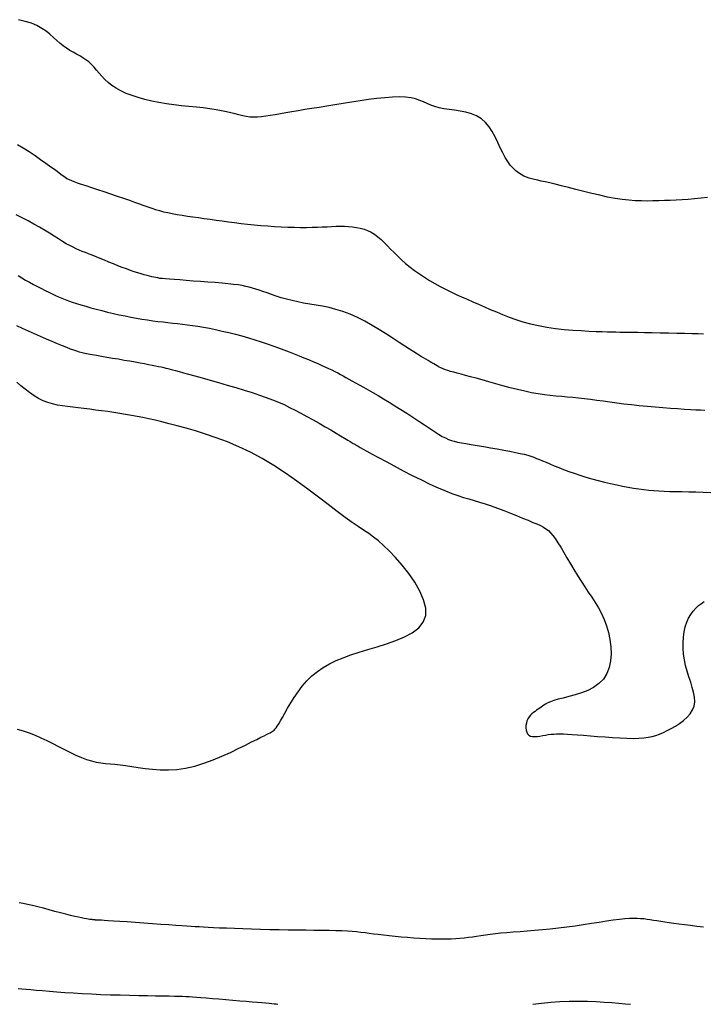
# Model space of a CAD drawing. Header units: millimetres. Extents: x 32690613 to 32693367, y 5343692 to 5344708.
# Tile 275 of 656: x 32692703.55 to 32692710.97, y 5343996.9 to 5344007.59. Entities that reach past the tile are written whole.
import ezdxf

# ---------------------------------------------------------------- set-up
doc = ezdxf.new("R2010")
doc.units = ezdxf.units.MM
doc.header["$LTSCALE"] = 20
for name, color, linetype in [('02-DGM_HL_492.50', 92, 'Continuous'), ('02-DGM_HL_493.00', 102, 'Continuous'), ('02-DGM_HL_493.50', 112, 'Continuous'), ('02-DGM_HL_494.00', 122, 'Continuous'), ('02-DGM_HL_494.50', 132, 'Continuous'), ('02-DGM_HL_495.00', 142, 'Continuous')]:
    doc.layers.add(name, color=color, linetype=linetype)

msp = doc.modelspace()

# ---------------------------------------------------------------- linework, layer by layer
at = {"layer": '02-DGM_HL_492.50', "elevation": 492.5, "flags": 128}
msp.add_lwpolyline([(32692711.021, 5344005.66), (32692710.95, 5344005.652), (32692710.88, 5344005.645), (32692710.811, 5344005.64), (32692710.745, 5344005.636), (32692710.679, 5344005.632), (32692710.615, 5344005.63), (32692710.552, 5344005.627), (32692710.49, 5344005.625), (32692710.428, 5344005.623), (32692710.366, 5344005.622), (32692710.302, 5344005.623), (32692710.236, 5344005.626), (32692710.167, 5344005.631), (32692710.094, 5344005.639), (32692710.017, 5344005.651), (32692709.935, 5344005.666), (32692709.85, 5344005.685), (32692709.762, 5344005.705), (32692709.675, 5344005.727), (32692709.59, 5344005.749), (32692709.509, 5344005.77), (32692709.434, 5344005.789), (32692709.366, 5344005.806), (32692709.308, 5344005.82), (32692709.257, 5344005.831), (32692709.214, 5344005.84), (32692709.176, 5344005.848), (32692709.142, 5344005.855), (32692709.112, 5344005.862), (32692709.083, 5344005.871), (32692709.055, 5344005.881), (32692709.026, 5344005.894), (32692708.996, 5344005.91), (32692708.966, 5344005.929), (32692708.936, 5344005.952), (32692708.907, 5344005.98), (32692708.877, 5344006.013), (32692708.849, 5344006.052), (32692708.821, 5344006.096), (32692708.795, 5344006.147), (32692708.769, 5344006.202), (32692708.742, 5344006.26), (32692708.713, 5344006.319), (32692708.682, 5344006.376), (32692708.648, 5344006.429), (32692708.608, 5344006.477), (32692708.563, 5344006.517), (32692708.512, 5344006.548), (32692708.455, 5344006.571), (32692708.395, 5344006.588), (32692708.334, 5344006.6), (32692708.272, 5344006.609), (32692708.212, 5344006.617), (32692708.155, 5344006.625), (32692708.103, 5344006.635), (32692708.056, 5344006.649), (32692708.014, 5344006.665), (32692707.974, 5344006.682), (32692707.935, 5344006.7), (32692707.894, 5344006.716), (32692707.849, 5344006.731), (32692707.799, 5344006.743), (32692707.74, 5344006.75), (32692707.673, 5344006.753), (32692707.597, 5344006.751), (32692707.515, 5344006.745), (32692707.428, 5344006.736), (32692707.337, 5344006.724), (32692707.245, 5344006.711), (32692707.151, 5344006.696), (32692707.06, 5344006.682), (32692706.97, 5344006.668), (32692706.884, 5344006.654), (32692706.8, 5344006.64), (32692706.72, 5344006.627), (32692706.644, 5344006.615), (32692706.571, 5344006.603), (32692706.503, 5344006.591), (32692706.439, 5344006.58), (32692706.379, 5344006.569), (32692706.323, 5344006.559), (32692706.27, 5344006.55), (32692706.221, 5344006.543), (32692706.175, 5344006.538), (32692706.131, 5344006.534), (32692706.089, 5344006.533), (32692706.049, 5344006.535), (32692706.009, 5344006.54), (32692705.97, 5344006.547), (32692705.929, 5344006.557), (32692705.887, 5344006.568), (32692705.842, 5344006.58), (32692705.794, 5344006.592), (32692705.74, 5344006.603), (32692705.68, 5344006.614), (32692705.614, 5344006.624), (32692705.542, 5344006.633), (32692705.466, 5344006.641), (32692705.386, 5344006.65), (32692705.304, 5344006.658), (32692705.222, 5344006.668), (32692705.14, 5344006.679), (32692705.059, 5344006.692), (32692704.981, 5344006.708), (32692704.906, 5344006.726), (32692704.835, 5344006.746), (32692704.768, 5344006.768), (32692704.705, 5344006.792), (32692704.647, 5344006.819), (32692704.595, 5344006.847), (32692704.548, 5344006.878), (32692704.507, 5344006.91), (32692704.47, 5344006.943), (32692704.438, 5344006.977), (32692704.409, 5344007.011), (32692704.381, 5344007.044), (32692704.354, 5344007.076), (32692704.327, 5344007.106), (32692704.298, 5344007.133), (32692704.267, 5344007.157), (32692704.234, 5344007.179), (32692704.199, 5344007.199), (32692704.163, 5344007.218), (32692704.127, 5344007.238), (32692704.09, 5344007.259), (32692704.054, 5344007.282), (32692704.018, 5344007.307), (32692703.983, 5344007.336), (32692703.949, 5344007.367), (32692703.913, 5344007.4), (32692703.875, 5344007.434), (32692703.833, 5344007.467), (32692703.787, 5344007.498), (32692703.734, 5344007.528), (32692703.675, 5344007.553), (32692703.607, 5344007.574), (32692703.534, 5344007.592)], dxfattribs=at)
at = {"layer": '02-DGM_HL_493.00', "elevation": 493, "flags": 128}
msp.add_lwpolyline([(32692703.521, 5344006.236), (32692703.585, 5344006.199), (32692703.65, 5344006.159), (32692703.713, 5344006.117), (32692703.774, 5344006.075), (32692703.832, 5344006.034), (32692703.886, 5344005.995), (32692703.934, 5344005.96), (32692703.975, 5344005.929), (32692704.008, 5344005.905), (32692704.036, 5344005.885), (32692704.06, 5344005.869), (32692704.084, 5344005.856), (32692704.108, 5344005.845), (32692704.136, 5344005.834), (32692704.17, 5344005.821), (32692704.213, 5344005.807), (32692704.265, 5344005.79), (32692704.325, 5344005.77), (32692704.391, 5344005.748), (32692704.461, 5344005.725), (32692704.533, 5344005.701), (32692704.605, 5344005.677), (32692704.674, 5344005.654), (32692704.738, 5344005.631), (32692704.795, 5344005.611), (32692704.847, 5344005.592), (32692704.894, 5344005.575), (32692704.939, 5344005.559), (32692704.981, 5344005.544), (32692705.022, 5344005.531), (32692705.065, 5344005.519), (32692705.109, 5344005.507), (32692705.156, 5344005.497), (32692705.205, 5344005.487), (32692705.258, 5344005.477), (32692705.313, 5344005.468), (32692705.37, 5344005.46), (32692705.429, 5344005.451), (32692705.49, 5344005.442), (32692705.552, 5344005.434), (32692705.616, 5344005.425), (32692705.68, 5344005.415), (32692705.746, 5344005.406), (32692705.814, 5344005.397), (32692705.882, 5344005.388), (32692705.952, 5344005.38), (32692706.023, 5344005.372), (32692706.095, 5344005.364), (32692706.168, 5344005.358), (32692706.242, 5344005.352), (32692706.316, 5344005.346), (32692706.389, 5344005.342), (32692706.461, 5344005.339), (32692706.531, 5344005.337), (32692706.599, 5344005.336), (32692706.663, 5344005.335), (32692706.724, 5344005.337), (32692706.781, 5344005.339), (32692706.835, 5344005.341), (32692706.887, 5344005.344), (32692706.936, 5344005.346), (32692706.984, 5344005.348), (32692707.03, 5344005.349), (32692707.075, 5344005.348), (32692707.119, 5344005.346), (32692707.163, 5344005.342), (32692707.205, 5344005.336), (32692707.247, 5344005.327), (32692707.288, 5344005.316), (32692707.327, 5344005.301), (32692707.365, 5344005.283), (32692707.402, 5344005.261), (32692707.438, 5344005.235), (32692707.473, 5344005.205), (32692707.507, 5344005.173), (32692707.542, 5344005.137), (32692707.577, 5344005.101), (32692707.615, 5344005.062), (32692707.654, 5344005.023), (32692707.695, 5344004.984), (32692707.74, 5344004.945), (32692707.788, 5344004.906), (32692707.838, 5344004.868), (32692707.89, 5344004.831), (32692707.944, 5344004.795), (32692708, 5344004.761), (32692708.057, 5344004.727), (32692708.114, 5344004.695), (32692708.172, 5344004.665), (32692708.23, 5344004.636), (32692708.289, 5344004.608), (32692708.349, 5344004.581), (32692708.41, 5344004.555), (32692708.471, 5344004.528), (32692708.533, 5344004.502), (32692708.596, 5344004.474), (32692708.66, 5344004.446), (32692708.726, 5344004.418), (32692708.794, 5344004.389), (32692708.864, 5344004.362), (32692708.938, 5344004.335), (32692709.015, 5344004.311), (32692709.097, 5344004.289), (32692709.183, 5344004.269), (32692709.274, 5344004.253), (32692709.367, 5344004.24), (32692709.462, 5344004.229), (32692709.556, 5344004.221), (32692709.647, 5344004.215), (32692709.732, 5344004.211), (32692709.809, 5344004.207), (32692709.877, 5344004.205), (32692709.935, 5344004.203), (32692709.983, 5344004.202), (32692710.026, 5344004.201), (32692710.067, 5344004.2), (32692710.108, 5344004.2), (32692710.152, 5344004.199), (32692710.203, 5344004.198), (32692710.264, 5344004.197), (32692710.336, 5344004.196), (32692710.418, 5344004.194), (32692710.505, 5344004.192), (32692710.596, 5344004.19), (32692710.686, 5344004.188), (32692710.772, 5344004.187), (32692710.851, 5344004.185), (32692710.92, 5344004.183), (32692710.976, 5344004.182)], dxfattribs=at)
at = {"layer": '02-DGM_HL_493.50', "elevation": 493.5, "flags": 128}
msp.add_lwpolyline([(32692710.991, 5344003.349), (32692710.946, 5344003.351), (32692710.894, 5344003.353), (32692710.835, 5344003.356), (32692710.769, 5344003.36), (32692710.696, 5344003.365), (32692710.617, 5344003.37), (32692710.535, 5344003.376), (32692710.45, 5344003.383), (32692710.364, 5344003.39), (32692710.278, 5344003.399), (32692710.194, 5344003.408), (32692710.113, 5344003.417), (32692710.035, 5344003.427), (32692709.96, 5344003.438), (32692709.887, 5344003.448), (32692709.817, 5344003.458), (32692709.749, 5344003.467), (32692709.683, 5344003.476), (32692709.619, 5344003.483), (32692709.557, 5344003.489), (32692709.496, 5344003.494), (32692709.436, 5344003.499), (32692709.374, 5344003.504), (32692709.312, 5344003.51), (32692709.248, 5344003.518), (32692709.18, 5344003.527), (32692709.109, 5344003.54), (32692709.034, 5344003.556), (32692708.957, 5344003.574), (32692708.877, 5344003.594), (32692708.798, 5344003.615), (32692708.719, 5344003.637), (32692708.643, 5344003.659), (32692708.571, 5344003.679), (32692708.505, 5344003.698), (32692708.445, 5344003.714), (32692708.391, 5344003.729), (32692708.344, 5344003.741), (32692708.301, 5344003.752), (32692708.263, 5344003.763), (32692708.229, 5344003.772), (32692708.199, 5344003.781), (32692708.172, 5344003.79), (32692708.147, 5344003.8), (32692708.124, 5344003.81), (32692708.104, 5344003.82), (32692708.084, 5344003.831), (32692708.065, 5344003.842), (32692708.046, 5344003.853), (32692708.026, 5344003.865), (32692708.006, 5344003.877), (32692707.984, 5344003.89), (32692707.96, 5344003.904), (32692707.934, 5344003.919), (32692707.903, 5344003.938), (32692707.869, 5344003.959), (32692707.829, 5344003.983), (32692707.783, 5344004.013), (32692707.73, 5344004.047), (32692707.67, 5344004.087), (32692707.603, 5344004.131), (32692707.532, 5344004.177), (32692707.456, 5344004.225), (32692707.378, 5344004.272), (32692707.298, 5344004.317), (32692707.217, 5344004.358), (32692707.137, 5344004.394), (32692707.059, 5344004.423), (32692706.983, 5344004.446), (32692706.909, 5344004.465), (32692706.837, 5344004.48), (32692706.767, 5344004.493), (32692706.699, 5344004.504), (32692706.632, 5344004.515), (32692706.568, 5344004.527), (32692706.506, 5344004.541), (32692706.447, 5344004.557), (32692706.389, 5344004.573), (32692706.335, 5344004.59), (32692706.284, 5344004.608), (32692706.235, 5344004.624), (32692706.19, 5344004.64), (32692706.149, 5344004.655), (32692706.111, 5344004.667), (32692706.076, 5344004.678), (32692706.041, 5344004.688), (32692706.004, 5344004.696), (32692705.965, 5344004.704), (32692705.921, 5344004.711), (32692705.871, 5344004.717), (32692705.813, 5344004.723), (32692705.746, 5344004.73), (32692705.671, 5344004.736), (32692705.592, 5344004.742), (32692705.512, 5344004.748), (32692705.432, 5344004.754), (32692705.356, 5344004.76), (32692705.286, 5344004.765), (32692705.224, 5344004.769), (32692705.173, 5344004.773), (32692705.132, 5344004.777), (32692705.098, 5344004.78), (32692705.07, 5344004.783), (32692705.047, 5344004.787), (32692705.026, 5344004.791), (32692705.005, 5344004.795), (32692704.983, 5344004.8), (32692704.958, 5344004.806), (32692704.931, 5344004.813), (32692704.9, 5344004.822), (32692704.867, 5344004.832), (32692704.831, 5344004.843), (32692704.792, 5344004.855), (32692704.751, 5344004.869), (32692704.707, 5344004.885), (32692704.661, 5344004.902), (32692704.613, 5344004.92), (32692704.565, 5344004.94), (32692704.516, 5344004.96), (32692704.468, 5344004.979), (32692704.421, 5344004.998), (32692704.376, 5344005.017), (32692704.334, 5344005.033), (32692704.296, 5344005.048), (32692704.26, 5344005.062), (32692704.226, 5344005.076), (32692704.193, 5344005.089), (32692704.16, 5344005.104), (32692704.126, 5344005.12), (32692704.091, 5344005.138), (32692704.053, 5344005.159), (32692704.013, 5344005.183), (32692703.969, 5344005.211), (32692703.921, 5344005.24), (32692703.871, 5344005.272), (32692703.817, 5344005.305), (32692703.761, 5344005.339), (32692703.701, 5344005.373), (32692703.639, 5344005.407), (32692703.574, 5344005.44), (32692703.507, 5344005.472)], dxfattribs=at)
at = {"layer": '02-DGM_HL_494.00', "elevation": 494, "flags": 128}
for points in [[(32692703.529, 5344004.812), (32692703.569, 5344004.788), (32692703.61, 5344004.764), (32692703.653, 5344004.741), (32692703.696, 5344004.717), (32692703.739, 5344004.694), (32692703.782, 5344004.672), (32692703.823, 5344004.651), (32692703.862, 5344004.632), (32692703.899, 5344004.614), (32692703.934, 5344004.597), (32692703.969, 5344004.582), (32692704.004, 5344004.567), (32692704.039, 5344004.553), (32692704.077, 5344004.539), (32692704.118, 5344004.525), (32692704.162, 5344004.511), (32692704.211, 5344004.496), (32692704.264, 5344004.48), (32692704.32, 5344004.464), (32692704.379, 5344004.449), (32692704.44, 5344004.433), (32692704.502, 5344004.417), (32692704.565, 5344004.402), (32692704.629, 5344004.388), (32692704.691, 5344004.375), (32692704.754, 5344004.363), (32692704.815, 5344004.352), (32692704.875, 5344004.341), (32692704.934, 5344004.332), (32692704.992, 5344004.323), (32692705.049, 5344004.316), (32692705.104, 5344004.309), (32692705.158, 5344004.303), (32692705.21, 5344004.297), (32692705.262, 5344004.292), (32692705.315, 5344004.286), (32692705.369, 5344004.279), (32692705.424, 5344004.272), (32692705.482, 5344004.264), (32692705.544, 5344004.253), (32692705.608, 5344004.241), (32692705.676, 5344004.227), (32692705.746, 5344004.211), (32692705.818, 5344004.194), (32692705.89, 5344004.176), (32692705.962, 5344004.157), (32692706.034, 5344004.136), (32692706.103, 5344004.116), (32692706.171, 5344004.094), (32692706.236, 5344004.073), (32692706.298, 5344004.051), (32692706.359, 5344004.029), (32692706.417, 5344004.007), (32692706.474, 5344003.985), (32692706.529, 5344003.963), (32692706.582, 5344003.942), (32692706.634, 5344003.921), (32692706.684, 5344003.9), (32692706.732, 5344003.88), (32692706.778, 5344003.86), (32692706.822, 5344003.841), (32692706.863, 5344003.823), (32692706.902, 5344003.805), (32692706.938, 5344003.788), (32692706.971, 5344003.771), (32692707.002, 5344003.756), (32692707.031, 5344003.74), (32692707.061, 5344003.724), (32692707.091, 5344003.707), (32692707.123, 5344003.689), (32692707.157, 5344003.67), (32692707.195, 5344003.649), (32692707.237, 5344003.625), (32692707.282, 5344003.6), (32692707.332, 5344003.572), (32692707.385, 5344003.543), (32692707.441, 5344003.51), (32692707.5, 5344003.476), (32692707.561, 5344003.439), (32692707.624, 5344003.4), (32692707.689, 5344003.359), (32692707.755, 5344003.317), (32692707.82, 5344003.274), (32692707.883, 5344003.232), (32692707.944, 5344003.192), (32692708.001, 5344003.154), (32692708.053, 5344003.12), (32692708.099, 5344003.091), (32692708.139, 5344003.067), (32692708.174, 5344003.049), (32692708.205, 5344003.034), (32692708.237, 5344003.022), (32692708.269, 5344003.013), (32692708.305, 5344003.004), (32692708.347, 5344002.996), (32692708.396, 5344002.988), (32692708.454, 5344002.978), (32692708.519, 5344002.967), (32692708.59, 5344002.955), (32692708.663, 5344002.943), (32692708.736, 5344002.93), (32692708.807, 5344002.918), (32692708.874, 5344002.905), (32692708.934, 5344002.893), (32692708.985, 5344002.882), (32692709.029, 5344002.872), (32692709.067, 5344002.861), (32692709.101, 5344002.851), (32692709.132, 5344002.84), (32692709.163, 5344002.828), (32692709.194, 5344002.815), (32692709.228, 5344002.801), (32692709.266, 5344002.785), (32692709.308, 5344002.767), (32692709.354, 5344002.748), (32692709.404, 5344002.728), (32692709.457, 5344002.707), (32692709.513, 5344002.686), (32692709.572, 5344002.666), (32692709.634, 5344002.645), (32692709.699, 5344002.625), (32692709.765, 5344002.606), (32692709.833, 5344002.588), (32692709.9, 5344002.571), (32692709.968, 5344002.555), (32692710.034, 5344002.54), (32692710.098, 5344002.527), (32692710.16, 5344002.515), (32692710.218, 5344002.504), (32692710.274, 5344002.496), (32692710.328, 5344002.488), (32692710.382, 5344002.482), (32692710.436, 5344002.477), (32692710.492, 5344002.474), (32692710.549, 5344002.471), (32692710.61, 5344002.469), (32692710.674, 5344002.468), (32692710.743, 5344002.467), (32692710.816, 5344002.466), (32692710.893, 5344002.464), (32692710.974, 5344002.461), (32692711.058, 5344002.456)], [(32692706.35, 5343996.898), (32692706.333, 5343996.899), (32692706.312, 5343996.901), (32692706.287, 5343996.904), (32692706.256, 5343996.906), (32692706.221, 5343996.91), (32692706.178, 5343996.913), (32692706.129, 5343996.918), (32692706.072, 5343996.923), (32692706.008, 5343996.928), (32692705.937, 5343996.934), (32692705.863, 5343996.941), (32692705.787, 5343996.947), (32692705.712, 5343996.953), (32692705.64, 5343996.959), (32692705.574, 5343996.965), (32692705.516, 5343996.969), (32692705.467, 5343996.973), (32692705.426, 5343996.977), (32692705.388, 5343996.979), (32692705.353, 5343996.981), (32692705.316, 5343996.983), (32692705.276, 5343996.984), (32692705.229, 5343996.985), (32692705.172, 5343996.986), (32692705.103, 5343996.987), (32692705.024, 5343996.988), (32692704.936, 5343996.99), (32692704.841, 5343996.991), (32692704.741, 5343996.993), (32692704.638, 5343996.996), (32692704.533, 5343996.999), (32692704.428, 5343997.003), (32692704.325, 5343997.008), (32692704.225, 5343997.013), (32692704.129, 5343997.018), (32692704.036, 5343997.024), (32692703.95, 5343997.03), (32692703.869, 5343997.037), (32692703.794, 5343997.043), (32692703.727, 5343997.048), (32692703.669, 5343997.054), (32692703.617, 5343997.059), (32692703.571, 5343997.063), (32692703.53, 5343997.068)], [(32692710.184, 5343996.897), (32692710.126, 5343996.901), (32692710.058, 5343996.907), (32692709.982, 5343996.913), (32692709.899, 5343996.919), (32692709.809, 5343996.924), (32692709.715, 5343996.928), (32692709.617, 5343996.929), (32692709.517, 5343996.929), (32692709.417, 5343996.925), (32692709.317, 5343996.918), (32692709.218, 5343996.908), (32692709.122, 5343996.896)]]:
    msp.add_lwpolyline(points, dxfattribs=at)
at = {"layer": '02-DGM_HL_494.50', "elevation": 494.5, "flags": 128}
for points in [[(32692703.511, 5344004.272), (32692703.573, 5344004.242), (32692703.638, 5344004.212), (32692703.704, 5344004.183), (32692703.77, 5344004.154), (32692703.834, 5344004.126), (32692703.896, 5344004.099), (32692703.954, 5344004.075), (32692704.008, 5344004.053), (32692704.056, 5344004.034), (32692704.096, 5344004.018), (32692704.132, 5344004.005), (32692704.163, 5344003.994), (32692704.193, 5344003.985), (32692704.224, 5344003.977), (32692704.256, 5344003.97), (32692704.292, 5344003.963), (32692704.333, 5344003.955), (32692704.382, 5344003.947), (32692704.436, 5344003.937), (32692704.495, 5344003.928), (32692704.556, 5344003.917), (32692704.619, 5344003.907), (32692704.682, 5344003.896), (32692704.743, 5344003.886), (32692704.801, 5344003.876), (32692704.854, 5344003.866), (32692704.902, 5344003.858), (32692704.947, 5344003.849), (32692704.987, 5344003.841), (32692705.023, 5344003.834), (32692705.055, 5344003.827), (32692705.085, 5344003.821), (32692705.111, 5344003.815), (32692705.135, 5344003.809), (32692705.158, 5344003.803), (32692705.181, 5344003.797), (32692705.208, 5344003.79), (32692705.24, 5344003.782), (32692705.278, 5344003.771), (32692705.325, 5344003.758), (32692705.382, 5344003.742), (32692705.451, 5344003.723), (32692705.53, 5344003.701), (32692705.616, 5344003.677), (32692705.708, 5344003.651), (32692705.801, 5344003.624), (32692705.895, 5344003.596), (32692705.986, 5344003.569), (32692706.072, 5344003.542), (32692706.151, 5344003.515), (32692706.224, 5344003.489), (32692706.292, 5344003.464), (32692706.357, 5344003.438), (32692706.419, 5344003.411), (32692706.48, 5344003.382), (32692706.541, 5344003.352), (32692706.603, 5344003.32), (32692706.668, 5344003.284), (32692706.735, 5344003.247), (32692706.801, 5344003.21), (32692706.866, 5344003.172), (32692706.927, 5344003.136), (32692706.984, 5344003.102), (32692707.034, 5344003.072), (32692707.077, 5344003.046), (32692707.112, 5344003.026), (32692707.138, 5344003.01), (32692707.158, 5344002.998), (32692707.171, 5344002.99), (32692707.181, 5344002.984), (32692707.187, 5344002.981), (32692707.191, 5344002.978), (32692707.193, 5344002.977), (32692707.196, 5344002.975), (32692707.201, 5344002.972), (32692707.21, 5344002.967), (32692707.224, 5344002.959), (32692707.246, 5344002.947), (32692707.277, 5344002.929), (32692707.32, 5344002.906), (32692707.375, 5344002.875), (32692707.445, 5344002.837), (32692707.527, 5344002.793), (32692707.617, 5344002.745), (32692707.713, 5344002.694), (32692707.812, 5344002.643), (32692707.911, 5344002.593), (32692708.005, 5344002.548), (32692708.094, 5344002.507), (32692708.173, 5344002.474), (32692708.244, 5344002.446), (32692708.309, 5344002.424), (32692708.37, 5344002.404), (32692708.428, 5344002.387), (32692708.486, 5344002.371), (32692708.544, 5344002.353), (32692708.606, 5344002.334), (32692708.671, 5344002.312), (32692708.739, 5344002.287), (32692708.809, 5344002.261), (32692708.879, 5344002.233), (32692708.946, 5344002.206), (32692709.011, 5344002.18), (32692709.07, 5344002.155), (32692709.122, 5344002.133), (32692709.167, 5344002.115), (32692709.205, 5344002.098), (32692709.237, 5344002.081), (32692709.265, 5344002.064), (32692709.291, 5344002.044), (32692709.315, 5344002.02), (32692709.34, 5344001.991), (32692709.365, 5344001.956), (32692709.394, 5344001.912), (32692709.425, 5344001.862), (32692709.458, 5344001.806), (32692709.493, 5344001.746), (32692709.53, 5344001.684), (32692709.568, 5344001.62), (32692709.607, 5344001.556), (32692709.646, 5344001.494), (32692709.686, 5344001.434), (32692709.725, 5344001.376), (32692709.763, 5344001.319), (32692709.8, 5344001.262), (32692709.835, 5344001.204), (32692709.867, 5344001.143), (32692709.896, 5344001.079), (32692709.922, 5344001.01), (32692709.943, 5344000.937), (32692709.959, 5344000.86), (32692709.969, 5344000.782), (32692709.972, 5344000.704), (32692709.966, 5344000.628), (32692709.951, 5344000.556), (32692709.926, 5344000.49), (32692709.889, 5344000.431), (32692709.841, 5344000.382), (32692709.783, 5344000.341), (32692709.719, 5344000.308), (32692709.65, 5344000.281), (32692709.581, 5344000.259), (32692709.514, 5344000.241), (32692709.451, 5344000.225), (32692709.396, 5344000.211), (32692709.35, 5344000.198), (32692709.314, 5344000.185), (32692709.285, 5344000.172), (32692709.261, 5344000.16), (32692709.242, 5344000.148), (32692709.227, 5344000.136), (32692709.212, 5344000.125), (32692709.197, 5344000.114), (32692709.181, 5344000.103), (32692709.164, 5344000.092), (32692709.147, 5344000.08), (32692709.129, 5344000.067), (32692709.112, 5344000.053), (32692709.096, 5344000.038), (32692709.082, 5344000.02), (32692709.069, 5344000), (32692709.059, 5343999.977), (32692709.052, 5343999.952), (32692709.048, 5343999.926), (32692709.047, 5343999.9), (32692709.05, 5343999.876), (32692709.056, 5343999.854), (32692709.066, 5343999.835), (32692709.08, 5343999.821), (32692709.098, 5343999.812), (32692709.12, 5343999.807), (32692709.145, 5343999.806), (32692709.172, 5343999.808), (32692709.2, 5343999.811), (32692709.23, 5343999.817), (32692709.26, 5343999.822), (32692709.29, 5343999.827), (32692709.32, 5343999.831), (32692709.35, 5343999.834), (32692709.381, 5343999.836), (32692709.416, 5343999.836), (32692709.454, 5343999.835), (32692709.498, 5343999.833), (32692709.549, 5343999.83), (32692709.607, 5343999.826), (32692709.674, 5343999.82), (32692709.748, 5343999.814), (32692709.826, 5343999.808), (32692709.907, 5343999.802), (32692709.988, 5343999.796), (32692710.068, 5343999.791), (32692710.143, 5343999.788), (32692710.212, 5343999.787), (32692710.273, 5343999.789), (32692710.327, 5343999.792), (32692710.375, 5343999.799), (32692710.419, 5343999.808), (32692710.46, 5343999.819), (32692710.5, 5343999.834), (32692710.541, 5343999.851), (32692710.582, 5343999.871), (32692710.626, 5343999.894), (32692710.672, 5343999.92), (32692710.717, 5343999.949), (32692710.76, 5343999.981), (32692710.799, 5344000.016), (32692710.832, 5344000.054), (32692710.858, 5344000.095), (32692710.875, 5344000.138), (32692710.882, 5344000.185), (32692710.879, 5344000.235), (32692710.87, 5344000.287), (32692710.855, 5344000.341), (32692710.838, 5344000.397), (32692710.818, 5344000.456), (32692710.799, 5344000.515), (32692710.783, 5344000.577), (32692710.77, 5344000.639), (32692710.761, 5344000.702), (32692710.756, 5344000.765), (32692710.756, 5344000.826), (32692710.759, 5344000.886), (32692710.767, 5344000.943), (32692710.779, 5344000.997), (32692710.795, 5344001.047), (32692710.815, 5344001.092), (32692710.838, 5344001.133), (32692710.864, 5344001.169), (32692710.893, 5344001.201), (32692710.923, 5344001.228), (32692710.954, 5344001.252), (32692710.985, 5344001.272)], [(32692710.978, 5343997.738), (32692710.905, 5343997.745), (32692710.836, 5343997.753), (32692710.77, 5343997.76), (32692710.71, 5343997.768), (32692710.655, 5343997.776), (32692710.603, 5343997.783), (32692710.556, 5343997.79), (32692710.512, 5343997.797), (32692710.471, 5343997.804), (32692710.433, 5343997.81), (32692710.397, 5343997.816), (32692710.363, 5343997.821), (32692710.329, 5343997.825), (32692710.294, 5343997.828), (32692710.257, 5343997.83), (32692710.217, 5343997.831), (32692710.172, 5343997.829), (32692710.121, 5343997.826), (32692710.063, 5343997.82), (32692709.996, 5343997.811), (32692709.923, 5343997.8), (32692709.843, 5343997.788), (32692709.759, 5343997.775), (32692709.671, 5343997.761), (32692709.582, 5343997.748), (32692709.491, 5343997.735), (32692709.401, 5343997.724), (32692709.312, 5343997.714), (32692709.226, 5343997.706), (32692709.142, 5343997.699), (32692709.061, 5343997.693), (32692708.984, 5343997.687), (32692708.91, 5343997.682), (32692708.84, 5343997.676), (32692708.776, 5343997.67), (32692708.716, 5343997.664), (32692708.66, 5343997.657), (32692708.608, 5343997.65), (32692708.559, 5343997.643), (32692708.512, 5343997.636), (32692708.467, 5343997.629), (32692708.422, 5343997.623), (32692708.377, 5343997.617), (32692708.331, 5343997.613), (32692708.284, 5343997.609), (32692708.235, 5343997.607), (32692708.185, 5343997.605), (32692708.132, 5343997.605), (32692708.077, 5343997.605), (32692708.02, 5343997.607), (32692707.959, 5343997.609), (32692707.894, 5343997.613), (32692707.828, 5343997.617), (32692707.76, 5343997.623), (32692707.692, 5343997.628), (32692707.626, 5343997.635), (32692707.561, 5343997.641), (32692707.5, 5343997.648), (32692707.443, 5343997.655), (32692707.392, 5343997.661), (32692707.344, 5343997.667), (32692707.299, 5343997.673), (32692707.254, 5343997.679), (32692707.208, 5343997.684), (32692707.16, 5343997.689), (32692707.107, 5343997.692), (32692707.048, 5343997.695), (32692706.981, 5343997.698), (32692706.908, 5343997.699), (32692706.828, 5343997.701), (32692706.743, 5343997.701), (32692706.654, 5343997.702), (32692706.56, 5343997.703), (32692706.464, 5343997.704), (32692706.365, 5343997.706), (32692706.265, 5343997.708), (32692706.165, 5343997.711), (32692706.066, 5343997.714), (32692705.971, 5343997.717), (32692705.88, 5343997.72), (32692705.795, 5343997.724), (32692705.718, 5343997.727), (32692705.651, 5343997.73), (32692705.593, 5343997.733), (32692705.543, 5343997.736), (32692705.498, 5343997.739), (32692705.455, 5343997.741), (32692705.41, 5343997.744), (32692705.362, 5343997.748), (32692705.307, 5343997.752), (32692705.243, 5343997.756), (32692705.167, 5343997.762), (32692705.081, 5343997.767), (32692704.99, 5343997.774), (32692704.896, 5343997.78), (32692704.803, 5343997.787), (32692704.715, 5343997.793), (32692704.634, 5343997.798), (32692704.565, 5343997.803), (32692704.509, 5343997.806), (32692704.466, 5343997.809), (32692704.434, 5343997.811), (32692704.411, 5343997.812), (32692704.396, 5343997.813), (32692704.386, 5343997.814), (32692704.38, 5343997.814), (32692704.375, 5343997.814), (32692704.371, 5343997.814), (32692704.367, 5343997.815), (32692704.362, 5343997.815), (32692704.357, 5343997.815), (32692704.35, 5343997.816), (32692704.342, 5343997.817), (32692704.333, 5343997.818), (32692704.321, 5343997.82), (32692704.308, 5343997.821), (32692704.291, 5343997.824), (32692704.271, 5343997.827), (32692704.247, 5343997.831), (32692704.219, 5343997.837), (32692704.185, 5343997.844), (32692704.146, 5343997.853), (32692704.1, 5343997.864), (32692704.048, 5343997.877), (32692703.99, 5343997.892), (32692703.93, 5343997.908), (32692703.867, 5343997.924), (32692703.804, 5343997.941), (32692703.742, 5343997.957), (32692703.684, 5343997.971), (32692703.631, 5343997.984), (32692703.583, 5343997.994), (32692703.542, 5343998.002)]]:
    msp.add_lwpolyline(points, dxfattribs=at)
at = {"layer": '02-DGM_HL_495.00', "elevation": 495, "flags": 128}
msp.add_lwpolyline([(32692703.518, 5343999.886), (32692703.586, 5343999.868), (32692703.65, 5343999.847), (32692703.714, 5343999.822), (32692703.777, 5343999.794), (32692703.841, 5343999.764), (32692703.906, 5343999.731), (32692703.97, 5343999.698), (32692704.034, 5343999.665), (32692704.097, 5343999.634), (32692704.158, 5343999.605), (32692704.217, 5343999.579), (32692704.274, 5343999.558), (32692704.327, 5343999.542), (32692704.378, 5343999.53), (32692704.428, 5343999.522), (32692704.478, 5343999.515), (32692704.529, 5343999.511), (32692704.582, 5343999.506), (32692704.638, 5343999.5), (32692704.698, 5343999.493), (32692704.764, 5343999.483), (32692704.834, 5343999.471), (32692704.91, 5343999.46), (32692704.99, 5343999.451), (32692705.074, 5343999.445), (32692705.162, 5343999.444), (32692705.254, 5343999.449), (32692705.35, 5343999.463), (32692705.448, 5343999.486), (32692705.548, 5343999.517), (32692705.648, 5343999.553), (32692705.744, 5343999.593), (32692705.837, 5343999.635), (32692705.922, 5343999.676), (32692706, 5343999.714), (32692706.067, 5343999.748), (32692706.122, 5343999.776), (32692706.167, 5343999.798), (32692706.202, 5343999.815), (32692706.23, 5343999.829), (32692706.251, 5343999.839), (32692706.267, 5343999.847), (32692706.28, 5343999.854), (32692706.29, 5343999.86), (32692706.3, 5343999.868), (32692706.31, 5343999.876), (32692706.32, 5343999.887), (32692706.332, 5343999.902), (32692706.345, 5343999.921), (32692706.361, 5343999.945), (32692706.379, 5343999.976), (32692706.401, 5344000.015), (32692706.427, 5344000.061), (32692706.457, 5344000.113), (32692706.491, 5344000.171), (32692706.529, 5344000.231), (32692706.571, 5344000.293), (32692706.617, 5344000.353), (32692706.668, 5344000.412), (32692706.722, 5344000.466), (32692706.781, 5344000.514), (32692706.844, 5344000.557), (32692706.912, 5344000.596), (32692706.984, 5344000.631), (32692707.062, 5344000.663), (32692707.146, 5344000.694), (32692707.235, 5344000.723), (32692707.33, 5344000.752), (32692707.431, 5344000.782), (32692707.534, 5344000.814), (32692707.635, 5344000.849), (32692707.729, 5344000.889), (32692707.813, 5344000.934), (32692707.882, 5344000.987), (32692707.932, 5344001.049), (32692707.959, 5344001.12), (32692707.959, 5344001.201), (32692707.936, 5344001.291), (32692707.895, 5344001.386), (32692707.839, 5344001.482), (32692707.774, 5344001.577), (32692707.703, 5344001.668), (32692707.631, 5344001.751), (32692707.563, 5344001.823), (32692707.501, 5344001.883), (32692707.445, 5344001.932), (32692707.392, 5344001.973), (32692707.339, 5344002.011), (32692707.284, 5344002.048), (32692707.225, 5344002.087), (32692707.159, 5344002.132), (32692707.083, 5344002.185), (32692706.996, 5344002.25), (32692706.898, 5344002.325), (32692706.792, 5344002.407), (32692706.678, 5344002.492), (32692706.559, 5344002.58), (32692706.435, 5344002.666), (32692706.308, 5344002.749), (32692706.18, 5344002.826), (32692706.053, 5344002.894), (32692705.926, 5344002.954), (32692705.803, 5344003.006), (32692705.683, 5344003.052), (32692705.567, 5344003.092), (32692705.457, 5344003.126), (32692705.354, 5344003.156), (32692705.258, 5344003.182), (32692705.171, 5344003.204), (32692705.091, 5344003.224), (32692705.018, 5344003.242), (32692704.949, 5344003.257), (32692704.884, 5344003.271), (32692704.822, 5344003.283), (32692704.76, 5344003.295), (32692704.697, 5344003.305), (32692704.634, 5344003.316), (32692704.569, 5344003.325), (32692704.503, 5344003.335), (32692704.437, 5344003.344), (32692704.372, 5344003.353), (32692704.307, 5344003.361), (32692704.244, 5344003.369), (32692704.182, 5344003.376), (32692704.123, 5344003.383), (32692704.065, 5344003.39), (32692704.01, 5344003.398), (32692703.956, 5344003.407), (32692703.904, 5344003.42), (32692703.852, 5344003.435), (32692703.802, 5344003.454), (32692703.752, 5344003.479), (32692703.702, 5344003.508), (32692703.654, 5344003.542), (32692703.606, 5344003.578), (32692703.56, 5344003.616), (32692703.516, 5344003.654)], dxfattribs=at)

doc.saveas('drawing.dxf')
